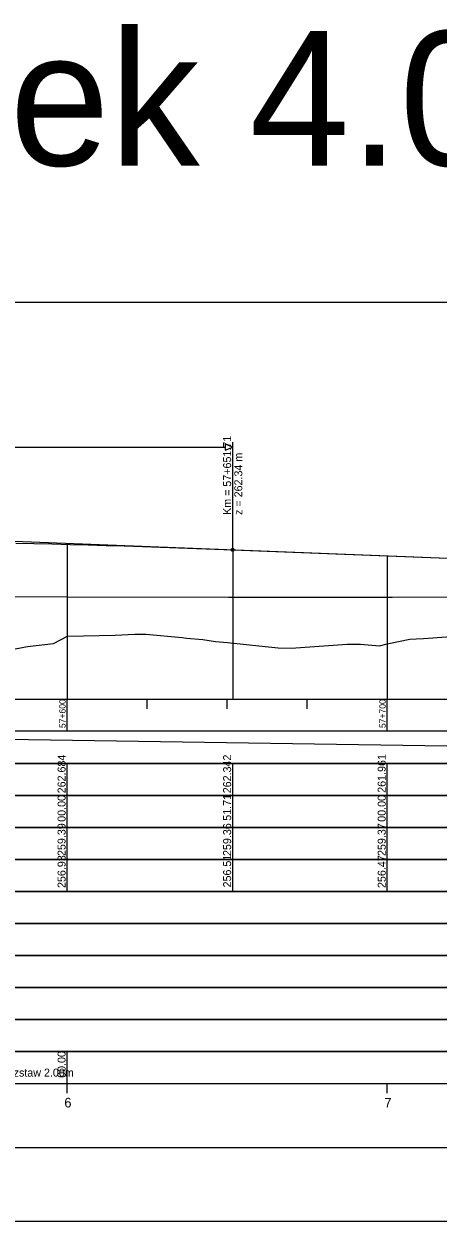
# Model space of a CAD drawing. Extents: x 6445630 to 6518227, y 5499240 to 5511716.
# Drawn here: x 6456817.7 to 6456947.1, y 5508966.7 to 5509340.7 of the extents above; entities that cross this region are included whole.
import ezdxf

# ---------------------------------------------------------------- set-up
doc = ezdxf.new("R2010")
doc.units = 0
for name, color, linetype in [('Default', 7, 'Continuous'), ('TOR_PROF-opisy pomocnicze', 7, 'Continuous'), ('TOR_PROF-tabelka-geometria T1', 7, 'Continuous'), ('TOR_PROF-tabelka-kilometracja', 7, 'Continuous'), ('TOR_PROF-tabelka-odleglosci T1', 7, 'Continuous'), ('TOR_PROF-tabelka-pochylenia proj T1', 7, 'Continuous'), ('TOR_PROF-tabelka-rodzaj rowu T1', 7, 'Continuous'), ('TOR_PROF-tabelka-rowyT1', 7, 'Continuous'), ('TOR_PROF-tabelka-rurociagi T1', 7, 'Continuous'), ('TOR_PROF-tabelka-rzedne istn T1', 7, 'Continuous'), ('TOR_PROF-tabelka-rzedne proj T1', 7, 'Continuous'), ('TOR_PROF-tabelka-teren istniejacy T1', 7, 'Continuous'), ('TOR_PROF-tabelka-warstwa ochronna T1', 7, 'Continuous'), ('TOR_PROF-tor istniejacy T1', 7, 'Continuous'), ('TOR_PROF-tor projektowany', 7, 'Continuous'), ('TOR_PROF-uklad odniesienia', 7, 'Continuous'), ('TOR_PROF-warstwa ochronna', 7, 'Continuous'), ('TOR_RAMKI-dodatkowe3', 7, 'Continuous'), ('TOR_RAMKI-MASKA WYCIECIA', 7, 'Continuous')]:
    doc.layers.add(name, color=color, linetype=linetype)

msp = doc.modelspace()

# ---------------------------------------------------------------- linework, layer by layer
at = {"layer": 'TOR_PROF-opisy pomocnicze'}
for q in [(6456882.92, 5509210.12), (6456882.92, 5509196.45)]:
    msp.add_line((6456882.92, 5509176.45), q, dxfattribs=at)
msp.add_lwpolyline([(6456619.81, 5509208.52), (6456880.61, 5509208.52)], dxfattribs=at)
msp.add_lwpolyline([(6456882.92, 5509208.52), (6456880.61, 5509209.48), (6456880.61, 5509207.56)], close=True, dxfattribs=at)
msp.add_circle((6456882.92, 5509176.45), 0.5, dxfattribs=at)
at = {"layer": 'TOR_PROF-tabelka-geometria T1'}
for points in [[(6452331.21, 5508989.74), (6462728.4, 5508989.74)], [(6452331.21, 5508989.74), (6462731.21, 5508989.74)]]:
    msp.add_lwpolyline(points, dxfattribs=at)
at = {"layer": 'TOR_PROF-tabelka-kilometracja'}
for points in [[(6456831.21, 5509006.74), (6456831.21, 5509009.74)], [(6456931.21, 5509006.74), (6456931.21, 5509009.74)]]:
    msp.add_lwpolyline(points, dxfattribs=at)
at = {"layer": 'TOR_PROF-tabelka-odleglosci T1'}
msp.add_lwpolyline([(6452331.21, 5509089.74), (6462731.21, 5509089.74), (6462731.21, 5509099.74), (6452331.21, 5509099.74)], close=True, dxfattribs=at)
for points in [[(6456831.21, 5509089.74), (6456831.21, 5509099.74)], [(6456882.92, 5509089.74), (6456882.92, 5509099.74)], [(6456931.21, 5509089.74), (6456931.21, 5509099.74)]]:
    msp.add_lwpolyline(points, dxfattribs=at)
at = {"layer": 'TOR_PROF-tabelka-pochylenia proj T1'}
msp.add_lwpolyline([(6452331.21, 5509109.74), (6462731.21, 5509109.74), (6462731.21, 5509119.74), (6452331.21, 5509119.74)], close=True, dxfattribs=at)
msp.add_lwpolyline([(6456750.21, 5509118.24), (6457211.21, 5509111.24)], dxfattribs=at)
at = {"layer": 'TOR_PROF-tabelka-rodzaj rowu T1'}
for points in [[(6452331.21, 5509049.74), (6462731.21, 5509049.74), (6462731.21, 5509059.74), (6452331.21, 5509059.74)], [(6452331.21, 5509029.74), (6462731.21, 5509029.74), (6462731.21, 5509039.74), (6452331.21, 5509039.74)]]:
    msp.add_lwpolyline(points, close=True, dxfattribs=at)
at = {"layer": 'TOR_PROF-tabelka-rowyT1'}
msp.add_lwpolyline([(6452331.21, 5509059.74), (6462731.21, 5509059.74), (6462731.21, 5509069.74), (6452331.21, 5509069.74)], close=True, dxfattribs=at)
at = {"layer": 'TOR_PROF-tabelka-rurociagi T1'}
msp.add_lwpolyline([(6452331.21, 5509039.74), (6462731.21, 5509039.74), (6462731.21, 5509049.74), (6452331.21, 5509049.74)], close=True, dxfattribs=at)
at = {"layer": 'TOR_PROF-tabelka-rzedne istn T1'}
msp.add_lwpolyline([(6452331.21, 5509079.74), (6462731.21, 5509079.74), (6462731.21, 5509089.74), (6452331.21, 5509089.74)], close=True, dxfattribs=at)
for points in [[(6456831.21, 5509079.74), (6456831.21, 5509089.74)], [(6456882.92, 5509079.74), (6456882.92, 5509089.74)], [(6456931.21, 5509079.74), (6456931.21, 5509089.74)], [(6456831.21, 5509069.74), (6456831.21, 5509079.74)], [(6456831.21, 5509069.74), (6456831.21, 5509079.74)], [(6456831.21, 5509069.74), (6456831.21, 5509079.74)], [(6456831.21, 5509069.74), (6456831.21, 5509079.74)], [(6456831.21, 5509069.74), (6456831.21, 5509079.74)], [(6456882.92, 5509069.74), (6456882.92, 5509079.74)], [(6456931.21, 5509069.74), (6456931.21, 5509079.74)], [(6456931.21, 5509069.74), (6456931.21, 5509079.74)], [(6456931.21, 5509069.74), (6456931.21, 5509079.74)], [(6456931.21, 5509069.74), (6456931.21, 5509079.74)], [(6456931.21, 5509069.74), (6456931.21, 5509079.74)]]:
    msp.add_lwpolyline(points, dxfattribs=at)
at = {"layer": 'TOR_PROF-tabelka-rzedne proj T1'}
msp.add_lwpolyline([(6452331.21, 5509099.74), (6462731.21, 5509099.74), (6462731.21, 5509109.74), (6452331.21, 5509109.74)], close=True, dxfattribs=at)
for points in [[(6456831.21, 5509099.74), (6456831.21, 5509109.74)], [(6456882.92, 5509099.74), (6456882.92, 5509109.74)], [(6456931.21, 5509099.74), (6456931.21, 5509109.74)]]:
    msp.add_lwpolyline(points, dxfattribs=at)
at = {"layer": 'TOR_PROF-tabelka-teren istniejacy T1'}
msp.add_lwpolyline([(6452331.21, 5509069.74), (6462731.21, 5509069.74), (6462731.21, 5509079.74), (6452331.21, 5509079.74)], close=True, dxfattribs=at)
msp.add_lwpolyline([(6452331.21, 5509069.74), (6462731.21, 5509069.74), (6462731.21, 5509079.74), (6452331.21, 5509079.74)], close=True, dxfattribs=at)
msp.add_lwpolyline([(6452331.21, 5509069.74), (6462731.21, 5509069.74), (6462731.21, 5509079.74), (6452331.21, 5509079.74)], close=True, dxfattribs=at)
msp.add_lwpolyline([(6452331.21, 5509069.74), (6462731.21, 5509069.74), (6462731.21, 5509079.74), (6452331.21, 5509079.74)], close=True, dxfattribs=at)
msp.add_lwpolyline([(6452331.21, 5509069.74), (6462731.21, 5509069.74), (6462731.21, 5509079.74), (6452331.21, 5509079.74)], close=True, dxfattribs=at)
at = {"layer": 'TOR_PROF-tabelka-warstwa ochronna T1'}
msp.add_lwpolyline([(6452331.21, 5509019.74), (6462731.21, 5509019.74), (6462731.21, 5509029.74), (6452331.21, 5509029.74)], close=True, dxfattribs=at)
at = {"layer": 'TOR_PROF-tor istniejacy T1'}
msp.add_lwpolyline([(6457379.88, 5509163.49), (6457330.86, 5509163.14), (6457280.19, 5509162.79), (6457229.11, 5509162.64), (6457179.57, 5509162.49), (6457130.46, 5509162.29), (6457079.4, 5509162.14), (6457030.51, 5509161.94), (6456980.75, 5509161.74), (6456932.74, 5509161.59), (6456881.59, 5509161.54), (6456831.31, 5509161.69), (6456781.09, 5509161.84), (6456731.4, 5509161.94), (6456680.98, 5509162.09), (6456631.71, 5509162.19), (6456580.72, 5509162.29), (6456529.85, 5509162.44)], dxfattribs=at)
at = {"layer": 'TOR_PROF-tor projektowany'}
for p, q in [((6456750.21, 5509181.69), (6457211.21, 5509163.49)), ((6456882.92, 5509176.45), (6457122.57, 5509166.99))]:
    msp.add_line(p, q, dxfattribs=at)
for points in [[(6456815.16, 5509178.55), (6456820.8, 5509178.42), (6456826.45, 5509178.28), (6456832.1, 5509178.13), (6456837.75, 5509177.98), (6456843.39, 5509177.81), (6456849.04, 5509177.64), (6456854.69, 5509177.46), (6456860.33, 5509177.27), (6456865.98, 5509177.08), (6456871.63, 5509176.88), (6456877.28, 5509176.67), (6456882.92, 5509176.45)], [(6456831.21, 5509178.15), (6456831.21, 5509134.74), (6456831.21, 5509129.74), (6456831.21, 5509129.74)], [(6456831.21, 5509178.15), (6456831.21, 5509134.74), (6456831.21, 5509129.74), (6456831.21, 5509129.74)], [(6456882.92, 5509176.45), (6456882.92, 5509134.74), (6456882.92, 5509129.74), (6456882.92, 5509129.74)], [(6456882.92, 5509176.45), (6456882.92, 5509134.74), (6456882.92, 5509129.74), (6456882.92, 5509129.74)], [(6456931.21, 5509174.54), (6456931.21, 5509134.74), (6456931.21, 5509129.74), (6456931.21, 5509129.74)], [(6456931.21, 5509174.54), (6456931.21, 5509134.74), (6456931.21, 5509129.74), (6456931.21, 5509129.74)]]:
    msp.add_lwpolyline(points, dxfattribs=at)
at = {"layer": 'TOR_PROF-uklad odniesienia'}
for p, q in [((6452331.21, 5509129.74), (6462731.21, 5509129.74)), ((6456831.21, 5509119.74), (6456831.21, 5509129.74)), ((6456856.21, 5509126.74), (6456856.21, 5509129.74)), ((6456881.21, 5509126.74), (6456881.21, 5509129.74)), ((6456906.21, 5509126.74), (6456906.21, 5509129.74)), ((6456931.21, 5509119.74), (6456931.21, 5509129.74))]:
    msp.add_line(p, q, dxfattribs=at)
at = {"layer": 'TOR_PROF-warstwa ochronna'}
msp.add_lwpolyline([(6452331.21, 5509009.74), (6462731.21, 5509009.74), (6462731.21, 5509019.74), (6452331.21, 5509019.74)], close=True, dxfattribs=at)
msp.add_lwpolyline([(6456831.21, 5509009.74), (6456831.21, 5509019.74)], dxfattribs=at)
at = {"layer": 'TOR_RAMKI-dodatkowe3'}
for p, q in [((6456826.9, 5509147.17), (6456831.26, 5509149.43)), ((6456831.26, 5509149.43), (6456846.15, 5509149.8)), ((6456846.15, 5509149.8), (6456852.29, 5509150.1)), ((6456852.29, 5509150.1), (6456855.82, 5509150.11)), ((6456855.82, 5509150.11), (6456867.16, 5509149.07)), ((6456867.16, 5509149.07), (6456868.48, 5509148.84)), ((6456868.48, 5509148.84), (6456873.56, 5509148.39)), ((6456873.56, 5509148.39), (6456877.51, 5509147.84)), ((6456931.17, 5509147.06), (6456938.27, 5509148.52)), ((6456938.27, 5509148.52), (6456940.19, 5509148.6)), ((6456940.19, 5509148.6), (6456942.49, 5509148.7)), ((6456942.49, 5509148.7), (6456957.36, 5509149.88)), ((6456814.99, 5509145.54), (6456818.83, 5509146.2)), ((6456818.83, 5509146.2), (6456826.9, 5509147.17)), ((6456877.51, 5509147.84), (6456881.29, 5509147.45)), ((6456881.29, 5509147.45), (6456891.11, 5509146.4)), ((6456891.11, 5509146.4), (6456897.11, 5509145.83)), ((6456897.11, 5509145.83), (6456901.15, 5509145.77)), ((6456901.15, 5509145.77), (6456918.66, 5509146.99)), ((6456918.66, 5509146.99), (6456919.53, 5509146.96)), ((6456919.53, 5509146.96), (6456920.11, 5509147.02)), ((6456920.11, 5509147.02), (6456922.87, 5509146.97)), ((6456922.87, 5509146.97), (6456928.76, 5509146.42)), ((6456928.76, 5509146.42), (6456931.17, 5509147.06))]:
    msp.add_line(p, q, dxfattribs=at)
at = {"layer": 'TOR_RAMKI-MASKA WYCIECIA'}
msp.add_lwpolyline([(6456217.24, 5508966.75), (6457227.24, 5508966.75), (6457227.24, 5509253.75), (6456217.24, 5509253.75)], close=True, dxfattribs=at)

# ---------------------------------------------------------------- texts
at = {"layer": 'Default'}
for p in [(6456831.31, 5509161.69), (6456881.59, 5509161.54), (6456932.74, 5509161.59)]:
    msp.add_text('+', height=0.001, dxfattribs=at).set_placement(p)
at = {"layer": 'TOR_PROF-opisy pomocnicze'}
for s, p in [('Km = 57+651.71', (6456882.42, 5509187.35)), ('z = 262.34 m', (6456885.92, 5509187.35))]:
    msp.add_text(s, height=2.5, rotation=90, dxfattribs=at).set_placement(p)
at = {"layer": 'TOR_PROF-tabelka-kilometracja'}
for s, p in [('6', (6456830.32, 5509002.24)), ('7', (6456930.32, 5509002.24))]:
    msp.add_text(s, height=3, dxfattribs=at).set_placement(p)
at = {"layer": 'TOR_PROF-tabelka-odleglosci T1'}
for s, p in [('00.00', (6456830.71, 5509091.48)), ('51.71', (6456882.42, 5509091.81)), ('51.71', (6456882.42, 5509091.81)), ('00.00', (6456930.71, 5509091.48))]:
    msp.add_text(s, height=2.5, rotation=90, dxfattribs=at).set_placement(p)
at = {"layer": 'TOR_PROF-tabelka-rzedne istn T1'}
for s, p in [('259.39', (6456830.71, 5509080.8)), ('259.36', (6456882.42, 5509080.8)), ('259.37', (6456930.71, 5509080.8)), ('256.93', (6456830.71, 5509070.8)), ('256.51', (6456882.42, 5509070.97)), ('256.47', (6456930.71, 5509070.8))]:
    msp.add_text(s, height=2.5, rotation=90, dxfattribs=at).set_placement(p)
at = {"layer": 'TOR_PROF-tabelka-rzedne proj T1'}
for s, p in [('262.684', (6456830.71, 5509100.37)), ('262.342', (6456882.42, 5509100.38)), ('261.961', (6456930.71, 5509100.54))]:
    msp.add_text(s, height=2.5, rotation=90, dxfattribs=at).set_placement(p)
at = {"layer": 'TOR_PROF-uklad odniesienia'}
msp.add_text('Rysunek 4.03', height=42, dxfattribs=at).set_placement((6456654.06, 5509296.49))
for s, p in [('57+600', (6456830.71, 5509120.76)), ('57+700', (6456930.71, 5509120.76))]:
    msp.add_text(s, height=2, rotation=90, dxfattribs=at).set_placement(p)
at = {"layer": 'TOR_PROF-warstwa ochronna'}
msp.add_text('00.00', height=2.5, rotation=90, dxfattribs=at).set_placement((6456830.71, 5509011.48))
msp.add_text('kolumny żwirowe Ø0.6m, dł. 7.5 m, rozstaw 2.00m', height=2.5, dxfattribs=at).set_placement((6456758.56, 5509011.87))

doc.saveas('drawing.dxf')
